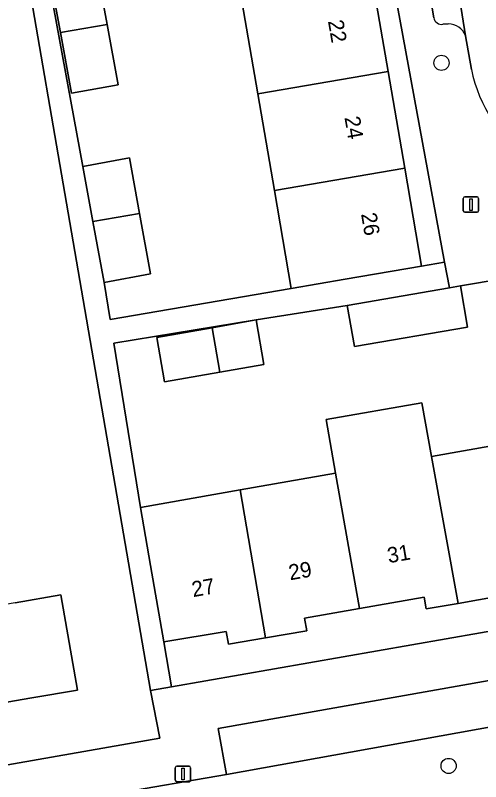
# Model space of a CAD drawing. Extents: x 162879 to 165540, y 384011 to 385181.
# Drawn here: x 164557.43 to 164587.44, y 384301.88 to 384351.32 of the extents above; entities that cross this region are included whole.
import ezdxf

# ---------------------------------------------------------------- set-up
doc = ezdxf.new("R2010")
doc.units = 0
for name, color, linetype in [('IMGEO_Boom', 7, 'Continuous'), ('IMGEO_Erf', 7, 'Continuous'), ('IMGEO_Groenvoorziening', 7, 'Continuous'), ('IMGEO_Lichtmast', 7, 'Continuous'), ('IMGEO_Pand', 7, 'Continuous'), ('IMGEO_Pand_nummerreeks', 7, 'Continuous'), ('IMGEO_Parkeervlak_open', 7, 'Continuous'), ('IMGEO_Rijbaan_lokaal_open', 7, 'Continuous'), ('IMGEO_Voetpad_open', 7, 'Continuous')]:
    doc.layers.add(name, color=color, linetype=linetype)

msp = doc.modelspace()

# ---------------------------------------------------------------- linework, layer by layer
at = {"layer": 'IMGEO_Boom'}
for centre in [(164584.915, 384348.252), (164585.376, 384302.892)]:
    msp.add_circle(centre, 0.489, dxfattribs=at)
at = {"layer": 'IMGEO_Erf'}
for points in [[(164543.678, 384300.64), (164566.746, 384304.692), (164566.149, 384307.752), (164552.678, 384385.749)], [(164557.414, 384313.419), (164560.37, 384313.929), (164561.436, 384307.79), (164558.482, 384307.277), (164549.442, 384305.706)]]:
    msp.add_lwpolyline(points, dxfattribs=at)
for points in [[(164581.547, 384354.825), (164577.341, 384378.79), (164577.324, 384378.891), (164576.159, 384378.687), (164577.314, 384371.95), (164578.339, 384365.978), (164579.394, 384359.823), (164580.449, 384353.669), (164581.475, 384347.686), (164582.543, 384341.46), (164583.628, 384335.134), (164585.119, 384335.39)], [(164569.932, 384364.536), (164568.908, 384370.508), (164567.752, 384377.246), (164558.875, 384375.773), (164559.505, 384371.976), (164556.275, 384371.441), (164561.775, 384341.569), (164564.78, 384342.12), (164565.439, 384338.526), (164566.153, 384334.634), (164563.148, 384334.083), (164563.535, 384331.691), (164575.221, 384333.693), (164574.136, 384340.018), (164573.069, 384346.244), (164572.043, 384352.227), (164570.987, 384358.381)], [(164564.06, 384346.843), (164561.055, 384346.292), (164560.335, 384350.219), (164559.682, 384353.778), (164562.687, 384354.329), (164563.346, 384350.735)], [(164601.896, 384332.734), (164599.496, 384332.322), (164598.652, 384337.242), (164590.846, 384335.981), (164591.696, 384331.027), (164589.46, 384330.643), (164588.829, 384334.319), (164586.139, 384333.857), (164586.596, 384331.196), (164579.295, 384329.944), (164578.838, 384332.605), (164572.954, 384331.664), (164563.78, 384330.172), (164565.493, 384319.572), (164571.924, 384320.699), (164578.086, 384321.778), (164577.474, 384325.234), (164583.652, 384326.328), (164584.278, 384322.863), (164590.469, 384323.947), (164596.661, 384325.032), (164598.077, 384325.28), (164603.001, 384326.143)], [(164572.954, 384331.664), (164573.457, 384328.795), (164570.615, 384328.298), (164567.051, 384327.674), (164566.549, 384330.542), (164570.121, 384331.168)], [(164605.146, 384314.583), (164604.57, 384317.404), (164600.46, 384316.697), (164600.599, 384315.909), (164598.36, 384315.516), (164596.333, 384315.161), (164596.196, 384315.942), (164592.038, 384315.213), (164588.48, 384314.59), (164588.611, 384313.842), (164585.99, 384313.383), (164583.922, 384313.021), (164583.79, 384313.779), (164579.631, 384313.051), (164576.083, 384312.429), (164576.228, 384311.604), (164573.568, 384311.154), (164571.178, 384310.749), (164571.035, 384311.568), (164567.012, 384310.897), (164567.497, 384307.988)]]:
    msp.add_lwpolyline(points, close=True, dxfattribs=at)
at = {"layer": 'IMGEO_Groenvoorziening'}
msp.add_lwpolyline([(164670.971, 384319.893), (164634.961, 384313.589), (164634.489, 384316.562), (164621.743, 384314.342), (164622.331, 384311.344), (164613.028, 384309.386), (164612.492, 384312.726), (164605.765, 384311.55), (164601.721, 384310.835), (164602.215, 384307.958), (164571.047, 384302.351), (164549.296, 384298.603)], dxfattribs=at)
msp.add_lwpolyline([(164601.721, 384310.835), (164570.503, 384305.317), (164571.047, 384302.351), (164602.215, 384307.958)], close=True, dxfattribs=at)
at = {"layer": 'IMGEO_Lichtmast'}
for p, q in [((164586.418, 384339.612), (164587.208, 384339.612)), ((164587.208, 384339.612), (164586.418, 384339.612)), ((164586.318, 384338.712), (164586.318, 384339.512)), ((164586.318, 384339.512), (164586.318, 384338.712)), ((164587.308, 384339.512), (164587.308, 384338.712)), ((164587.308, 384338.712), (164587.308, 384339.512)), ((164587.208, 384338.612), (164586.418, 384338.612)), ((164586.418, 384338.612), (164587.208, 384338.612)), ((164567.746, 384301.977), (164567.746, 384302.777)), ((164567.746, 384302.777), (164567.746, 384301.977)), ((164567.846, 384302.877), (164568.636, 384302.877)), ((164568.636, 384302.877), (164567.846, 384302.877)), ((164568.736, 384302.777), (164568.736, 384301.977)), ((164568.736, 384301.977), (164568.736, 384302.777)), ((164568.636, 384301.877), (164567.846, 384301.877)), ((164567.846, 384301.877), (164568.636, 384301.877))]:
    msp.add_line(p, q, dxfattribs=at)
for points in [[(164586.738, 384339.487), (164586.888, 384339.487), (164586.888, 384338.737), (164586.738, 384338.737), (164586.738, 384339.487)], [(164568.166, 384302.752), (164568.316, 384302.752), (164568.316, 384302.002), (164568.166, 384302.002), (164568.166, 384302.752)]]:
    msp.add_lwpolyline(points, dxfattribs=at)
for centre, start, end in [((164586.418, 384339.512), 90, 180), ((164586.418, 384339.512), 90, 180), ((164587.208, 384339.512), 0, 90), ((164587.208, 384339.512), 360, 90), ((164586.418, 384338.712), 180, 270), ((164586.418, 384338.712), 180, 270), ((164587.208, 384338.712), 270, 0), ((164587.208, 384338.712), 270, 0), ((164567.846, 384302.777), 90, 180), ((164567.846, 384302.777), 90, 180), ((164568.636, 384302.777), 0, 90), ((164568.636, 384302.777), 360, 90), ((164567.846, 384301.977), 180, 270), ((164567.846, 384301.977), 180, 270), ((164568.636, 384301.977), 270, 0), ((164568.636, 384301.977), 270, 0)]:
    msp.add_arc(centre, 0.1, start, end, dxfattribs=at)
at = {"layer": 'IMGEO_Pand'}
for points in [[(164560.335, 384350.219), (164563.346, 384350.735), (164562.687, 384354.329), (164559.682, 384353.778)], [(164573.069, 384346.244), (164581.475, 384347.686), (164580.449, 384353.669), (164572.043, 384352.227)], [(164560.335, 384350.219), (164561.055, 384346.292), (164564.06, 384346.843), (164563.346, 384350.735)], [(164574.136, 384340.018), (164582.543, 384341.46), (164581.475, 384347.686), (164573.069, 384346.244)], [(164565.439, 384338.526), (164564.78, 384342.12), (164561.775, 384341.569), (164562.428, 384338.01)], [(164574.136, 384340.018), (164575.221, 384333.693), (164578.7, 384334.289), (164583.628, 384335.134), (164582.543, 384341.46)], [(164565.439, 384338.526), (164562.428, 384338.01), (164563.148, 384334.083), (164566.153, 384334.634)], [(164585.423, 384333.734), (164578.838, 384332.605), (164579.295, 384329.944), (164586.596, 384331.196), (164586.139, 384333.857)], [(164572.954, 384331.664), (164570.121, 384331.168), (164570.615, 384328.298), (164573.457, 384328.795)], [(164570.121, 384331.168), (164566.549, 384330.542), (164567.051, 384327.674), (164570.615, 384328.298)], [(164584.278, 384322.863), (164583.652, 384326.328), (164577.474, 384325.234), (164578.086, 384321.778), (164579.631, 384313.051), (164583.79, 384313.779), (164583.922, 384313.021), (164585.99, 384313.383)], [(164590.469, 384323.947), (164584.278, 384322.863), (164585.99, 384313.383), (164588.611, 384313.842), (164588.48, 384314.59), (164592.038, 384315.213)], [(164578.086, 384321.778), (164571.924, 384320.699), (164573.568, 384311.154), (164576.228, 384311.604), (164576.083, 384312.429), (164579.631, 384313.051)], [(164573.568, 384311.154), (164571.924, 384320.699), (164565.493, 384319.572), (164566.149, 384315.823), (164567.012, 384310.897), (164571.035, 384311.568), (164571.178, 384310.749)], [(164543.259, 384310.974), (164543.741, 384308.203), (164548.854, 384309.092), (164549.442, 384305.706), (164558.482, 384307.277), (164561.436, 384307.79), (164560.37, 384313.929), (164557.414, 384313.419)]]:
    msp.add_lwpolyline(points, close=True, dxfattribs=at)
at = {"layer": 'IMGEO_Parkeervlak_open'}
for points in [[(164586.471, 384349.999), (164585.114, 384358.56), (164578.972, 384392.936)], [(164583.601, 384356.062), (164584.43, 384351.159)], [(164585.012, 384350.743), (164585.358, 384350.768)]]:
    msp.add_lwpolyline(points, dxfattribs=at)
for centre, radius, start, end in [((164584.919, 384351.228), 0.494, 188.0061, 280.8813), ((164585.328, 384349.535), 1.233, 22.0926, 88.6242)]:
    msp.add_arc(centre, radius, start, end, dxfattribs=at)
at = {"layer": 'IMGEO_Rijbaan_lokaal_open'}
msp.add_lwpolyline([(164591.425, 384350.554), (164591.217, 384351.54), (164583.93, 384393.424), (164583.751, 384394.465), (164578.884, 384393.658), (164578.972, 384392.936), (164585.114, 384358.56), (164586.471, 384349.999), (164586.845, 384347.824)], dxfattribs=at)
msp.add_arc((164595.731, 384349.63), 9.068, 191.4895, 236.6573, dxfattribs=at)
at = {"layer": 'IMGEO_Voetpad_open'}
for points in [[(164574.606, 384417.335), (164574.636, 384417.845), (164574.436, 384418.783), (164570.692, 384417.901), (164577.083, 384380.305), (164577.324, 384378.891), (164577.341, 384378.79), (164581.547, 384354.825), (164585.119, 384335.39), (164585.423, 384333.734), (164586.139, 384333.857), (164588.829, 384334.319), (164588.61, 384335.598), (164590.846, 384335.981), (164598.652, 384337.242), (164601.052, 384337.654), (164604.085, 384338.154), (164609.089, 384339.045)], [(164552.678, 384385.749), (164566.149, 384307.752), (164567.497, 384307.988), (164567.012, 384310.897), (164566.149, 384315.823), (164565.493, 384319.572), (164563.78, 384330.172), (164572.954, 384331.664), (164578.838, 384332.605), (164585.423, 384333.734), (164585.119, 384335.39), (164583.628, 384335.134), (164578.7, 384334.289), (164575.221, 384333.693), (164563.535, 384331.691), (164563.148, 384334.083), (164562.428, 384338.01), (164561.775, 384341.569), (164556.275, 384371.441)], [(164584.43, 384351.159), (164583.601, 384356.062)], [(164585.358, 384350.768), (164585.012, 384350.743)], [(164586.845, 384347.824), (164586.471, 384349.999)], [(164571.047, 384302.351), (164570.503, 384305.317), (164601.721, 384310.835), (164605.765, 384311.55), (164612.492, 384312.726), (164620.846, 384314.186), (164621.743, 384314.342), (164634.489, 384316.562), (164667.48, 384322.309), (164670.33, 384322.801), (164670.31, 384322.915), (164669.968, 384324.893), (164669.813, 384325.791), (164666.875, 384325.314), (164652.061, 384322.884), (164627.234, 384318.542), (164627.379, 384317.708), (164621.1, 384316.619), (164621.076, 384316.76), (164613.287, 384315.402), (164608.795, 384314.618)], [(164608.219, 384315.089), (164605.146, 384314.583), (164567.497, 384307.988), (164566.149, 384307.752), (164566.746, 384304.692), (164543.678, 384300.64), (164542.816, 384300.508), (164542.531, 384300.894), (164542.076, 384303.524), (164537.143, 384302.704), (164501.4, 384296.463), (164501.53, 384295.716), (164495.216, 384294.638), (164487.071, 384293.338), (164482.627, 384292.563)], [(164482.027, 384292.962), (164479.266, 384292.707), (164479.792, 384289.637), (164496.274, 384292.472), (164498.367, 384292.824), (164500, 384293.098), (164502.312, 384293.505), (164532.895, 384298.894), (164537.662, 384299.741), (164538.214, 384296.671), (164549.296, 384298.603), (164571.047, 384302.351)]]:
    msp.add_lwpolyline(points, dxfattribs=at)
for centre, radius, start, end in [((164584.919, 384351.228), 0.494, 188.0061, 280.8813), ((164585.328, 384349.535), 1.233, 22.0926, 88.6242), ((164595.731, 384349.63), 9.068, 191.4895, 236.6573)]:
    msp.add_arc(centre, radius, start, end, dxfattribs=at)

# ---------------------------------------------------------------- texts
at = {"layer": 'IMGEO_Pand_nummerreeks'}
for s, rotation, p in [('22', 279.7311, (164577.588, 384350.951)), ('24', 279.7311, (164578.655, 384344.727)), ('26', 279.7311, (164579.722, 384338.505)), ('31', 9.8491, (164581.509, 384315.971)), ('29', 9.8482, (164575.146, 384314.867)), ('27', 9.8482, (164568.893, 384313.781))]:
    msp.add_text(s, height=1, rotation=rotation, dxfattribs=at).set_placement(p)

doc.saveas('drawing.dxf')
